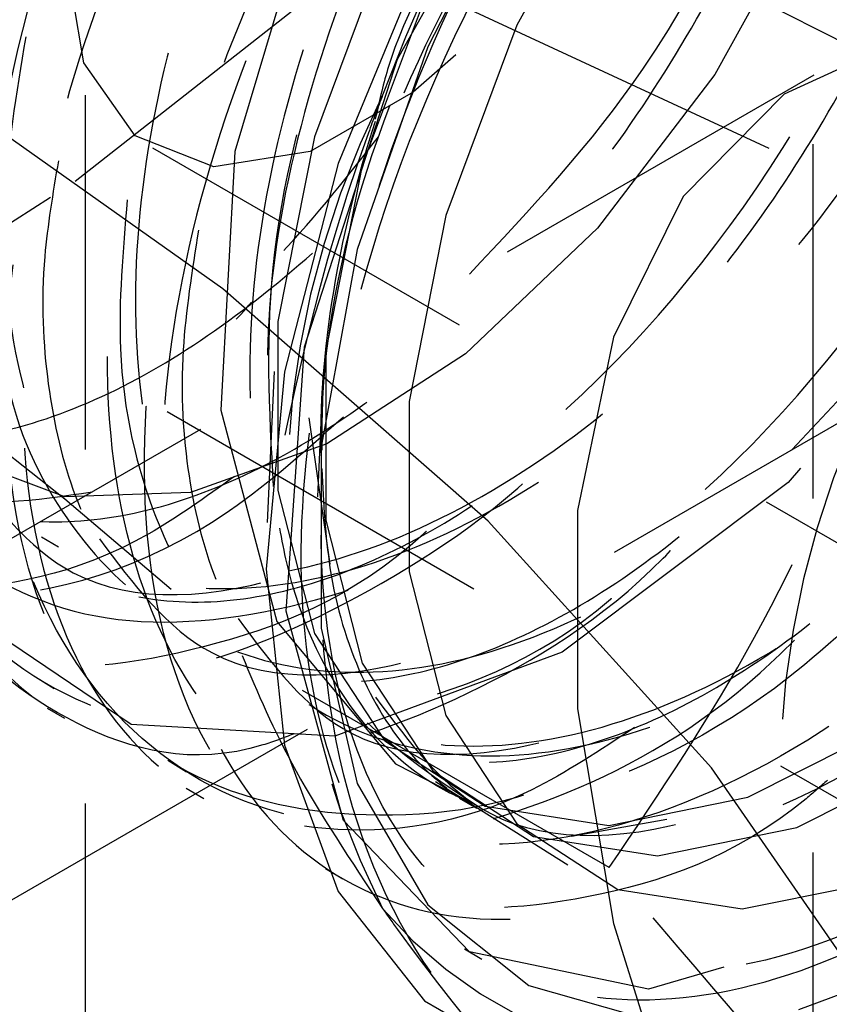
# Model space of a CAD drawing. Header units: inches. Extents: x 1907 to 2452, y -210 to -54.
# Tile 261 of 656: x 1999.17 to 1999.399, y -195.509 to -195.231. Entities that reach past the tile are written whole.
import ezdxf

# ---------------------------------------------------------------- set-up
doc = ezdxf.new("R2010")
doc.units = ezdxf.units.IN
doc.header["$LTSCALE"] = 0.5
doc.header["$MEASUREMENT"] = 0
doc.linetypes.add('HIDDEN', pattern=[0.22499999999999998, 0.15, -0.075])
doc.layers.add('SID-M-H', color=4, linetype='HIDDEN')

msp = doc.modelspace()

# ---------------------------------------------------------------- linework, layer by layer
at = {"layer": 'SID-M-H'}
for p, q in [((1999.188790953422, -196.352690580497), (1999.188790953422, -194.3113385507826)), ((1999.394303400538, -195.7665349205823), (1999.394303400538, -194.5172274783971)), ((1998.345828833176, -194.8420701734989), (2001.439421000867, -196.6279629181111)), ((1999.276905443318, -195.2424622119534), (1999.321413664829, -195.1636165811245)), ((1999.339100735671, -195.1814231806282), (1999.310600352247, -195.2329229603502)), ((1999.313955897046, -195.183360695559), (1999.285461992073, -195.2390229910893)), ((1999.254301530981, -195.1904327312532), (1999.231018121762, -195.2686043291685)), ((1999.317644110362, -195.1946050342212), (1999.438593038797, -195.2559484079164)), ((1999.39334041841, -195.1983473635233), (1999.366501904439, -195.2468441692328)), ((1999.27335917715, -195.2111203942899), (1999.253445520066, -195.2644450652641)), ((1999.381840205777, -195.2677410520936), (1999.256169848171, -195.2093367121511)), ((1999.188323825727, -195.2435236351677), (1999.183287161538, -195.2134461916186)), ((1999.185924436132, -195.2769937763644), (1999.266505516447, -195.2136441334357)), ((1999.28458899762, -195.2129791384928), (1999.260149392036, -195.2720028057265)), ((1999.286921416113, -195.2190603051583), (1999.266955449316, -195.2725250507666)), ((1999.498348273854, -195.2872560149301), (1999.381840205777, -195.2228313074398)), ((1999.310600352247, -195.2329229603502), (1999.290543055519, -195.2866322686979)), ((1999.422149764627, -195.2357277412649), (1999.386106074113, -195.2523967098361)), ((1999.285461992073, -195.2390229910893), (1999.265567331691, -195.2962521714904)), ((1999.293406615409, -195.2412938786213), (1999.281306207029, -195.2518376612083)), ((1999.202826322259, -195.2641580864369), (1999.188323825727, -195.2435236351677)), ((1999.250634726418, -195.3237653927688), (1999.276905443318, -195.2424622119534)), ((1999.394480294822, -195.247041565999), (1997.980266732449, -196.0634496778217)), ((1999.22760538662, -195.3073125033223), (1999.141569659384, -195.2464002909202)), ((1999.366501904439, -195.2468441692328), (1999.333398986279, -195.2902130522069)), ((1998.818525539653, -195.6816920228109), (1999.569826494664, -195.2479752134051)), ((1999.281306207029, -195.2518376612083), (1999.252301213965, -195.268581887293)), ((1999.386106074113, -195.2523967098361), (1999.35759756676, -195.2812503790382)), ((1999.225045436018, -195.272860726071), (1999.202826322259, -195.2641580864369)), ((1999.253445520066, -195.2644450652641), (1999.243165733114, -195.3166128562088)), ((1999.207753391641, -195.267522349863), (1999.465262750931, -195.4161793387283)), ((1999.252301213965, -195.268581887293), (1999.225045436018, -195.272860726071)), ((1999.231018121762, -195.2686043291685), (1999.227063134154, -195.3415812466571)), ((1999.498348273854, -195.3321657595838), (1999.381840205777, -195.2677410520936)), ((1999.260149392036, -195.2720028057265), (1999.244977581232, -195.330830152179)), ((1999.266955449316, -195.2725250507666), (1999.256648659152, -195.3248298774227)), ((1999.094654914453, -195.3353121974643), (1999.185924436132, -195.2769937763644)), ((1999.35759756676, -195.2812503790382), (1999.337870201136, -195.3210277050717)), ((1999.290543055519, -195.2866322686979), (1999.280189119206, -195.3391763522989)), ((1999.333398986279, -195.2902130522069), (1999.29611164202, -195.3257289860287)), ((1999.265567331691, -195.2962521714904), (1999.255344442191, -195.3519629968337)), ((1999.302524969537, -195.3729369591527), (1999.22760538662, -195.3073125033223)), ((1999.243165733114, -195.3166128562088), (1999.243165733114, -195.3643458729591)), ((1999.337870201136, -195.3210277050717), (1999.327786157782, -195.3699902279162)), ((1999.388248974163, -195.3527976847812), (1999.417237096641, -195.3218074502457)), ((1999.245496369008, -195.3983321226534), (1999.250634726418, -195.3237653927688)), ((1999.256648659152, -195.3248298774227), (1999.256648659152, -195.3726882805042)), ((1999.29611164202, -195.3257289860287), (1999.256982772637, -195.3511603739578)), ((1999.24211202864, -195.3306773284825), (1999.240141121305, -195.3733839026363)), ((1999.244977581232, -195.330830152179), (1999.239834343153, -195.3865113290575)), ((1999.255592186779, -195.3389312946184), (1999.254339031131, -195.366085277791)), ((1999.227063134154, -195.3415812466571), (1999.24281001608, -195.4013244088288)), ((1999.280189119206, -195.3391763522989), (1999.280189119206, -195.387253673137)), ((1999.251859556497, -195.3437914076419), (1999.257772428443, -195.3850597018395)), ((1999.255344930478, -195.3495887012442), (1999.255344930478, -195.3501356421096)), ((1999.256982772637, -195.3511603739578), (1999.218470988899, -195.3649092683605)), ((1999.255344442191, -195.3519629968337), (1999.255344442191, -195.4031520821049)), ((1999.182996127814, -195.3661117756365), (1999.152787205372, -195.3546923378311)), ((1999.390734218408, -195.357988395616), (1999.387255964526, -195.3620845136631)), ((1999.387255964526, -195.3620845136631), (1999.323419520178, -195.4099764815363)), ((1999.218470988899, -195.3649092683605), (1999.182996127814, -195.3661117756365)), ((1999.243165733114, -195.3643458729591), (1999.253445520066, -195.4046448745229)), ((1999.327786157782, -195.3699902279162), (1999.327786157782, -195.4259980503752)), ((1999.256648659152, -195.3726882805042), (1999.266955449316, -195.4130931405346)), ((1999.365559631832, -195.4426002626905), (1999.302524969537, -195.3729369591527)), ((1999.17643978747, -195.3774162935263), (1999.181217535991, -195.3801744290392)), ((1999.239834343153, -195.3865113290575), (1999.244977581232, -195.4362542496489)), ((1999.280189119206, -195.387253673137), (1999.290543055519, -195.4278433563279)), ((1999.261668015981, -195.4574981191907), (1999.245496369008, -195.3983321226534)), ((1999.201747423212, -195.4303826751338), (1999.15718019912, -195.4003610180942)), ((1999.24281001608, -195.4013244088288), (1999.276361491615, -195.4415214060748)), ((1999.253445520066, -195.4046448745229), (1999.27335917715, -195.4349777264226)), ((1999.255344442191, -195.4031520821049), (1999.265567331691, -195.4470598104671)), ((1999.336720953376, -195.4707781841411), (1999.233058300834, -195.4109350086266)), ((1999.323419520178, -195.4099764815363), (1999.259245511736, -195.4336732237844)), ((1999.266955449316, -195.4130931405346), (1999.286921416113, -195.4435056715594)), ((1999.174722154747, -195.4168800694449), (1999.179951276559, -195.4201706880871)), ((1999.178011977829, -195.4257354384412), (1999.182920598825, -195.4285691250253)), ((1999.290543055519, -195.4278433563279), (1999.310600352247, -195.4583950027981)), ((1999.327786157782, -195.4259980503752), (1999.337870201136, -195.4866033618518)), ((1999.259245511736, -195.4336732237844), (1999.201747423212, -195.4303826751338)), ((1999.375869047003, -195.4509228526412), (1999.41712324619, -195.4301044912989)), ((1999.244977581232, -195.4362542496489), (1999.260149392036, -195.4775645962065)), ((1999.27335917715, -195.4349777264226), (1999.301655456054, -195.4534385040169)), ((1999.38970056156, -195.4594926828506), (1999.431063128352, -195.4386196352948)), ((1999.212116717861, -195.4404119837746), (1999.217346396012, -195.4437029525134)), ((1999.276361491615, -195.4415214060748), (1999.298812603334, -195.4530090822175)), ((1999.286921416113, -195.4435056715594), (1999.315292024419, -195.4620149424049)), ((1999.416062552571, -195.515587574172), (1999.365559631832, -195.4426002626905)), ((1999.265567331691, -195.4470598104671), (1999.285461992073, -195.4813191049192)), ((1999.287634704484, -195.4464722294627), (1999.324978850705, -195.4699724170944)), ((1999.217280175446, -195.4484044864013), (1999.222200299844, -195.4512448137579)), ((1999.294328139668, -195.4512177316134), (1999.299238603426, -195.4540524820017)), ((1999.336556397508, -195.4588672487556), (1999.375869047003, -195.4509228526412)), ((1999.301655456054, -195.4534385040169), (1999.336556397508, -195.4588672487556)), ((1999.297209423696, -195.4945296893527), (1999.261668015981, -195.4574981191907)), ((1999.310600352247, -195.4583950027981), (1999.339100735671, -195.476988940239)), ((1999.32608008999, -195.4618974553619), (1999.352946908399, -195.4571002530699)), ((1999.350284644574, -195.4674579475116), (1999.38970056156, -195.4594926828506)), ((1999.315292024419, -195.4620149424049), (1999.350284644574, -195.4674579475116)), ((1999.25657495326, -195.4710888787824), (1999.261475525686, -195.473917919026)), ((1999.374253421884, -195.4824568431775), (1999.413849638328, -195.4744551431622)), ((1999.260149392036, -195.4775645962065), (1999.28458899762, -195.5083708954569)), ((1999.339100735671, -195.476988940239), (1999.374253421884, -195.4824568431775)), ((1999.285461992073, -195.4813191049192), (1999.313955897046, -195.5040830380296)), ((1999.337870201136, -195.4866033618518), (1999.35759756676, -195.5491574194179)), ((1999.295857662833, -195.4937663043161), (1999.300766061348, -195.496599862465)), ((1999.347817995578, -195.5050754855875), (1999.297209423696, -195.4945296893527)), ((1999.390216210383, -195.5109018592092), (1999.433871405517, -195.4945891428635)), ((1999.369027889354, -195.4989360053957), (1999.347817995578, -195.5050754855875)), ((1999.313955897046, -195.5040830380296), (1999.349512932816, -195.5141244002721)), ((1999.28458899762, -195.5083708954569), (1999.317070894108, -195.5271283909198))]:
    msp.add_line(p, q, dxfattribs=at)
for centre, radius, start, end in [((1999.429166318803, -195.2613677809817), 0.3188241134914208, 113.3985710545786, 178.9500294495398), ((1999.677816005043, -195.4019518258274), 0.4317284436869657, 122.6379705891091, 159.7728862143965), ((1998.370449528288, -196.3566742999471), 1.280636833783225, 48.85907667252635, 76.92856862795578), ((1999.502419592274, -195.3675311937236), 0.2568170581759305, 153.4364295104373, 206.5635704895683), ((1999.64161384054, -195.44788632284), 0.2568170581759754, 153.4364295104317, 206.5635704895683), ((1999.366718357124, -195.4019956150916), 0.123686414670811, 220.5327958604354, 309.2481680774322)]:
    msp.add_arc(centre, radius, start, end, dxfattribs=at)
for points, knots in [([(1999.413511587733, -195.019076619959), (1999.409483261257, -194.9937494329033), (1999.401016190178, -194.9405146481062), (1999.351909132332, -194.8948535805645), (1999.282558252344, -194.8849679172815), (1999.201864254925, -194.9161613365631), (1999.123435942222, -194.9822697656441), (1999.059156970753, -195.0730975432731), (1999.019063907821, -195.1729903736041), (1999.009336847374, -195.2665658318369), (1999.030719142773, -195.3373783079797), (1999.080249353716, -195.3754544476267), (1999.147617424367, -195.3705835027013), (1999.204816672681, -195.34534312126), (1999.231628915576, -195.3157026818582), (1999.235738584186, -195.3111595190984)], [0, 0, 0, 0, 0.07490218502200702, 0.157435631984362, 0.2405448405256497, 0.3229454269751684, 0.4061845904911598, 0.4884721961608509, 0.5718201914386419, 0.6540148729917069, 0.7374504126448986, 0.8195723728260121, 0.903074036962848, 0.9851435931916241, 1, 1, 1, 1]), ([(1999.230874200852, -195.3603400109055), (1999.222790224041, -195.36614666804), (1999.19398431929, -195.3868377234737), (1999.145787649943, -195.395624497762), (1999.0950706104, -195.3840589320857), (1999.060086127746, -195.3441755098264), (1999.04511546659, -195.2825925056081), (1999.051815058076, -195.2057148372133), (1999.080079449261, -195.1227484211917), (1999.126484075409, -195.0428635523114), (1999.186482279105, -194.9755095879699), (1999.253200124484, -194.9281954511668), (1999.319477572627, -194.9065427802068), (1999.37829546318, -194.9130368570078), (1999.422274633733, -194.9473372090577), (1999.448392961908, -195.0014370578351), (1999.448317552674, -195.048707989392), (1999.448283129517, -195.0702864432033)], [0, 0, 0, 0, 0.02741444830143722, 0.09768681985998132, 0.1679637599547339, 0.2382364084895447, 0.3085091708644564, 0.3787855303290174, 0.4490579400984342, 0.5193361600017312, 0.58960850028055, 0.6598856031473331, 0.7301582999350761, 0.8004313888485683, 0.8707075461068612, 0.940979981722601, 1, 1, 1, 1]), ([(1999.441191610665, -195.1500510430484), (1999.442314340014, -195.1469615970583), (1999.452603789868, -195.1186478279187), (1999.456742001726, -195.0661505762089), (1999.450995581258, -195.0007137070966), (1999.426377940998, -194.9500921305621), (1999.387136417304, -194.9187363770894), (1999.33603074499, -194.9093087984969), (1999.277689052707, -194.9227644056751), (1999.217329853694, -194.9577803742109), (1999.160177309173, -195.0107017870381), (1999.111331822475, -195.0771644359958), (1999.071024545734, -195.1586021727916), (1999.048981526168, -195.2489413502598), (1999.056711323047, -195.3318018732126), (1999.094161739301, -195.3858048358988), (1999.154998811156, -195.4001505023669), (1999.21674140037, -195.3837944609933), (1999.252473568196, -195.3517200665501), (1999.263906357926, -195.341457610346)], [0, 0, 0, 0, 0.007060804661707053, 0.0647099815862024, 0.1216351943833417, 0.1797466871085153, 0.2366809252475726, 0.294318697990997, 0.352209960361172, 0.4089806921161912, 0.4670452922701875, 0.524278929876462, 0.5815852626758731, 0.6584501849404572, 0.7344555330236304, 0.8112082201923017, 0.8873289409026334, 0.9639500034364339, 1, 1, 1, 1]), ([(1999.28513456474, -195.3757538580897), (1999.284831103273, -195.3760359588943), (1999.264544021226, -195.394895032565), (1999.221103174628, -195.4113119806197), (1999.164142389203, -195.4181568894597), (1999.118643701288, -195.3940531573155), (1999.091117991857, -195.3454723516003), (1999.084335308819, -195.276908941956), (1999.099587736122, -195.1966195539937), (1999.135343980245, -195.1137225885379), (1999.187626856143, -195.0376079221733), (1999.251121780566, -194.9772265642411), (1999.31848373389, -194.9392367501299), (1999.382687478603, -194.9284109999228), (1999.436803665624, -194.9456369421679), (1999.473440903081, -194.9901255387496), (1999.490656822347, -195.0402708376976), (1999.487567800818, -195.076683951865), (1999.486741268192, -195.0864270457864)], [0, 0, 0, 0, 0.001055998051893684, 0.0705958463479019, 0.1401322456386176, 0.2096742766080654, 0.2792105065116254, 0.3487517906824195, 0.4182884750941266, 0.4878261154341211, 0.5573657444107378, 0.6269021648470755, 0.6964441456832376, 0.7659803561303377, 0.8355217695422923, 0.9050584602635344, 0.9745963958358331, 1, 1, 1, 1]), ([(1999.482418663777, -195.1621351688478), (1999.48668304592, -195.1441428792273), (1999.496838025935, -195.1012969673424), (1999.493270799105, -195.0398112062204), (1999.473947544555, -194.9845819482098), (1999.438191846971, -194.9477264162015), (1999.389917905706, -194.9322842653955), (1999.333065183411, -194.9396104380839), (1999.272743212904, -194.9691144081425), (1999.214161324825, -195.0176664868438), (1999.162602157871, -195.0810389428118), (1999.122605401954, -195.1533643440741), (1999.097501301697, -195.2274815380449), (1999.089639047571, -195.297219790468), (1999.09928299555, -195.3557296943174), (1999.125532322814, -195.3975008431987), (1999.165974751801, -195.4188723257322), (1999.216432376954, -195.4179577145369), (1999.271873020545, -195.3930484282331), (1999.313265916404, -195.3645145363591), (1999.332176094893, -195.3413679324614), (1999.334603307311, -195.3383969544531)], [0, 0, 0, 0, 0.04003746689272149, 0.09534316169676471, 0.1518819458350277, 0.207829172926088, 0.2635164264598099, 0.3201276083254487, 0.3754840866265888, 0.4318492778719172, 0.4880969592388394, 0.5435292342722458, 0.6001621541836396, 0.6557064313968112, 0.7118125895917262, 0.7682763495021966, 0.8235899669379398, 0.8801567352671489, 0.9360221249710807, 0.9917881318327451, 0.9999999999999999, 0.9999999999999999, 0.9999999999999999, 0.9999999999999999]), ([(1999.104767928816, -195.2139101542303), (1999.10262996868, -195.2245482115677), (1999.097784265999, -195.2486594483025), (1999.098112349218, -195.2830885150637), (1999.104277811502, -195.3157877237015), (1999.117167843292, -195.3422361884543), (1999.135802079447, -195.3611776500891), (1999.15944045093, -195.3720672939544), (1999.187096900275, -195.3743574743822), (1999.217709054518, -195.3677905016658), (1999.249703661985, -195.3527914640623), (1999.281885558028, -195.329999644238), (1999.312983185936, -195.2999993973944), (1999.341597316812, -195.264044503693), (1999.366395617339, -195.2239672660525), (1999.386486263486, -195.1811310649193), (1999.400971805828, -195.1368890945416), (1999.409096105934, -195.093362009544), (1999.410627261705, -195.0525477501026), (1999.405441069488, -195.0156978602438), (1999.393504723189, -194.984118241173), (1999.37535433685, -194.9594689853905), (1999.351934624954, -194.9426963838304), (1999.323893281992, -194.9341937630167), (1999.292067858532, -194.934352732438), (1999.258134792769, -194.9434514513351), (1999.224816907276, -194.9594637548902), (1999.203697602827, -194.9755886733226), (1999.193750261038, -194.983183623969)], [0, 0, 0, 0, 0.03029852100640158, 0.06867182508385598, 0.1078830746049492, 0.1473429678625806, 0.1862389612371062, 0.2246627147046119, 0.2639425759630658, 0.3033791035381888, 0.3421625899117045, 0.3806657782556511, 0.4200040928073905, 0.4594068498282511, 0.4980684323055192, 0.5366799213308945, 0.5760664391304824, 0.6154250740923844, 0.6539677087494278, 0.6927040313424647, 0.7321284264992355, 0.7714326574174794, 0.809884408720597, 0.8487369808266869, 0.8881888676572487, 0.9274284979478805, 0.9658183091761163, 1, 1, 1, 1]), ([(1999.297235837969, -195.3031795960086), (1999.314461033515, -195.2848784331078), (1999.354285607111, -195.2425662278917), (1999.395606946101, -195.1490377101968), (1999.410295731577, -195.0520960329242), (1999.392434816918, -194.9728436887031), (1999.357323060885, -194.9511685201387), (1999.34069520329, -194.9409038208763)], [0, 0, 0, 0, 0.1627397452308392, 0.376253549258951, 0.5914550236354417, 0.8065255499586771, 1, 1, 1, 1]), ([(1999.247733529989, -195.4330144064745), (1999.244775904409, -195.4341376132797), (1999.221512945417, -195.4429721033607), (1999.184406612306, -195.4329327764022), (1999.144884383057, -195.4012227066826), (1999.125264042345, -195.3435415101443), (1999.126875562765, -195.26953780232), (1999.1504402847, -195.1871190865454), (1999.193057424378, -195.1056966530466), (1999.250471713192, -195.0347186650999), (1999.316317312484, -194.9822875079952), (1999.383335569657, -194.9543660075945), (1999.444323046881, -194.9544925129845), (1999.492888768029, -194.9822902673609), (1999.521720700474, -195.0359639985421), (1999.532542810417, -195.0859349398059), (1999.527344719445, -195.1173206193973), (1999.526689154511, -195.1212788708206)], [0, 0, 0, 0, 0.0109598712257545, 0.08620395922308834, 0.1614490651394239, 0.2366912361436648, 0.3119392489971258, 0.3871811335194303, 0.4624289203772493, 0.5376713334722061, 0.612915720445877, 0.688160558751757, 0.7634027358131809, 0.8386506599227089, 0.9138925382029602, 0.9891404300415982, 1, 1, 1, 1]), ([(1999.522531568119, -195.1802752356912), (1999.525282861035, -195.1705067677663), (1999.535070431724, -195.135755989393), (1999.534615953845, -195.0798401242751), (1999.520280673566, -195.0204115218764), (1999.488381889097, -194.9782820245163), (1999.443206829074, -194.9569029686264), (1999.388174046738, -194.9580727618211), (1999.328242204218, -194.9818435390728), (1999.268664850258, -195.02569553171), (1999.214761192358, -195.0855376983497), (1999.171304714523, -195.1561473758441), (1999.141885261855, -195.2304718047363), (1999.129269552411, -195.3020512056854), (1999.134321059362, -195.3642008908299), (1999.156224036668, -195.41081952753), (1999.19323532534, -195.4379624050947), (1999.241468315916, -195.4432251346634), (1999.29598888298, -195.4242308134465), (1999.338699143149, -195.3985236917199), (1999.359334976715, -195.3755631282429), (1999.362993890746, -195.3714920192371)], [0, 0, 0, 0, 0.02199683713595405, 0.07825251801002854, 0.1353485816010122, 0.1925501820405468, 0.2487377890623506, 0.3061972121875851, 0.3627077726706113, 0.4195012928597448, 0.476881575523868, 0.5330136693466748, 0.5903645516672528, 0.6472267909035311, 0.7036740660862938, 0.7611447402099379, 0.8173608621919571, 0.8745151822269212, 0.9316626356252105, 0.9878831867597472, 1, 1, 1, 1]), ([(1999.146535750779, -195.2254198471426), (1999.145880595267, -195.2274978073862), (1999.140805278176, -195.2435952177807), (1999.137578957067, -195.2721648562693), (1999.137489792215, -195.3092500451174), (1999.144601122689, -195.3413365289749), (1999.158012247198, -195.367109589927), (1999.177196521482, -195.3852833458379), (1999.201259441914, -195.3953552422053), (1999.229270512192, -195.3967836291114), (1999.260071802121, -195.389363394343), (1999.292144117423, -195.3735815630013), (1999.324268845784, -195.3500547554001), (1999.355203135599, -195.319394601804), (1999.383478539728, -195.2829691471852), (1999.407865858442, -195.242570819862), (1999.427440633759, -195.199530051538), (1999.441341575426, -195.1552392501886), (1999.448817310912, -195.1119114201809), (1999.449705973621, -195.0714353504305), (1999.443853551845, -195.0350358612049), (1999.43127373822, -195.0040564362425), (1999.412566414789, -194.9801516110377), (1999.388672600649, -194.9641741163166), (1999.360215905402, -194.9564972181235), (1999.32809674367, -194.9575344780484), (1999.294041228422, -194.967430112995), (1999.259431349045, -194.984952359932), (1999.237135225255, -195.0025382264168), (1999.225955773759, -195.0113559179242)], [0, 0, 0, 0, 0.005660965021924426, 0.04385400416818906, 0.08156118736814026, 0.1201085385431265, 0.1588217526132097, 0.1969056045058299, 0.2346869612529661, 0.2732930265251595, 0.3119744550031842, 0.3499398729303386, 0.3878237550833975, 0.4264784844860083, 0.4651179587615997, 0.5029641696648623, 0.5409704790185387, 0.5796637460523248, 0.6182511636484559, 0.6560043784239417, 0.6941260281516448, 0.7328476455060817, 0.7713729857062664, 0.80906159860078, 0.8472892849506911, 0.8860290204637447, 0.9244823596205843, 0.9621348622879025, 1, 1, 1, 1]), ([(1999.383767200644, -194.9694148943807), (1999.370170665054, -194.9642757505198), (1999.342980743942, -194.9539986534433), (1999.290349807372, -194.9685585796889), (1999.236113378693, -195.0041382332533), (1999.185118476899, -195.0593318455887), (1999.143636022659, -195.1277661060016), (1999.116514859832, -195.2022326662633), (1999.107186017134, -195.2745321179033), (1999.117129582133, -195.3366716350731), (1999.145657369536, -195.3814608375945), (1999.190125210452, -195.4042390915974), (1999.245501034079, -195.4001347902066), (1999.291265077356, -195.3831299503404), (1999.314846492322, -195.3625132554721), (1999.319102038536, -195.358792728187)], [0, 0, 0, 0, 0.0787429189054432, 0.1574675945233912, 0.2369772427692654, 0.317118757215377, 0.3978865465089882, 0.4792811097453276, 0.5613286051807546, 0.6440278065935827, 0.7273733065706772, 0.8113593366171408, 0.8959797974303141, 0.9812283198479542, 0.9999999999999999, 0.9999999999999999, 0.9999999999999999, 0.9999999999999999]), ([(1999.508852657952, -195.0855225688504), (1999.509148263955, -195.0711936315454), (1999.509936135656, -195.0330030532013), (1999.487663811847, -194.98896237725), (1999.447317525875, -194.9598259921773), (1999.392751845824, -194.958513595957), (1999.331506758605, -194.9845950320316), (1999.270407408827, -195.0354754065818), (1999.216661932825, -195.1055112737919), (1999.176548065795, -195.186965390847), (1999.154838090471, -195.2707750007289), (1999.154226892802, -195.3476651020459), (1999.175023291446, -195.4089277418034), (1999.215150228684, -195.4483749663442), (1999.270234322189, -195.4594288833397), (1999.319385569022, -195.4517331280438), (1999.347356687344, -195.4332097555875), (1999.35364162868, -195.429047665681)], [0, 0, 0, 0, 0.04314512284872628, 0.1149936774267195, 0.186867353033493, 0.2587663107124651, 0.3306892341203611, 0.4026360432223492, 0.4746069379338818, 0.5466021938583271, 0.6186221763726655, 0.6906673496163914, 0.7627376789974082, 0.8348318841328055, 0.9069499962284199, 0.9790922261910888, 1, 1, 1, 1]), ([(1999.153468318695, -195.3552249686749), (1999.162948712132, -195.3679621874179), (1999.184841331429, -195.3973756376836), (1999.247867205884, -195.3939469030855), (1999.321698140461, -195.350848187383), (1999.388944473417, -195.2713660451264), (1999.435122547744, -195.1723573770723), (1999.449522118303, -195.074595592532), (1999.431680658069, -194.9954379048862), (1999.396449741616, -194.9736897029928), (1999.379713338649, -194.9633582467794)], [0, 0, 0, 0, 0.1001151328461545, 0.2311910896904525, 0.3604170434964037, 0.4916864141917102, 0.6211359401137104, 0.7516086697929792, 0.8820020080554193, 1, 1, 1, 1]), ([(1999.422597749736, -195.3851262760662), (1999.410970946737, -195.3964331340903), (1999.378878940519, -195.4276420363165), (1999.321137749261, -195.4549686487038), (1999.258958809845, -195.4633421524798), (1999.207344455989, -195.4429156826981), (1999.172285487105, -195.3970013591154), (1999.157389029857, -195.33036652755), (1999.164119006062, -195.2504949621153), (1999.191460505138, -195.166257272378), (1999.236083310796, -195.0870388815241), (1999.292709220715, -195.0216442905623), (1999.354694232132, -194.9773164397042), (1999.414845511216, -194.9589047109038), (1999.46598587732, -194.9683633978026), (1999.502691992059, -195.0043685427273), (1999.518445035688, -195.0630837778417), (1999.519060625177, -195.1170365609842), (1999.508364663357, -195.1493621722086), (1999.506508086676, -195.1549731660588)], [0, 0, 0, 0, 0.03609051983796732, 0.0996161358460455, 0.1631209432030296, 0.226604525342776, 0.2900665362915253, 0.3535067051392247, 0.4169248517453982, 0.48032092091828, 0.5436959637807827, 0.6070501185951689, 0.6703829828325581, 0.7336942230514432, 0.7969835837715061, 0.8602509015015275, 0.9234962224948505, 0.9867206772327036, 1, 1, 1, 1]), ([(1999.452595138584, -195.0220803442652), (1999.455272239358, -194.9967674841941), (1999.459641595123, -194.9554538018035), (1999.496518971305, -195.0443569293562), (1999.53447232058, -195.0265585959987), (1999.560766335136, -195.0797850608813), (1999.569215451, -195.1377505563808), (1999.55765769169, -195.2111636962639), (1999.52725131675, -195.2872131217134), (1999.480980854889, -195.3585410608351), (1999.423730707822, -195.4166532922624), (1999.361647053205, -195.4548875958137), (1999.301478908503, -195.4686303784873), (1999.249829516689, -195.4560112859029), (1999.214321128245, -195.419961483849), (1999.196034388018, -195.3682683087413), (1999.193095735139, -195.304339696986), (1999.20812117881, -195.2282290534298), (1999.24296044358, -195.1472597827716), (1999.292958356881, -195.0743458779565), (1999.352234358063, -195.0182963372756), (1999.413765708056, -194.9838055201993), (1999.449736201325, -194.9822482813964), (1999.467216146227, -194.9814915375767)], [0, 0, 0, 0, 0.04300921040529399, 0.0701962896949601, 0.1180785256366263, 0.1659692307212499, 0.2141221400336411, 0.2625340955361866, 0.3112025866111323, 0.360124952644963, 0.4092984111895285, 0.4587200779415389, 0.5083910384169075, 0.5583230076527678, 0.6085147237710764, 0.6512689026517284, 0.6940192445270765, 0.7449112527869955, 0.7960448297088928, 0.8474314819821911, 0.8990682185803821, 0.9509519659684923, 1, 1, 1, 1]), ([(1999.343866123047, -195.4312048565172), (1999.334140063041, -195.4376309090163), (1999.303609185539, -195.4578027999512), (1999.254903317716, -195.4636396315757), (1999.206209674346, -195.4475190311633), (1999.174202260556, -195.403840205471), (1999.162549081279, -195.3393225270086), (1999.172741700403, -195.260871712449), (1999.204134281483, -195.1777725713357), (1999.253017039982, -195.0992516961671), (1999.314576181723, -195.0346155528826), (1999.381677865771, -194.9910019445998), (1999.447241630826, -194.9737386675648), (1999.50428387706, -194.9846090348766), (1999.545244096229, -195.0232203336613), (1999.566973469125, -195.0736954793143), (1999.565627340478, -195.113872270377), (1999.565154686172, -195.1279791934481)], [0, 0, 0, 0, 0.03337070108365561, 0.1047532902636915, 0.1761416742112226, 0.2475247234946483, 0.3189102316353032, 0.3902950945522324, 0.4616779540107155, 0.5330660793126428, 0.6044486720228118, 0.6758371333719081, 0.7472201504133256, 0.8186059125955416, 0.889990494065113, 0.9613733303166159, 1, 1, 1, 1]), ([(1999.125654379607, -195.2667629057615), (1999.12546128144, -195.2745640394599), (1999.124818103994, -195.3005483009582), (1999.136916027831, -195.3363573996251), (1999.160757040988, -195.3699246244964), (1999.195260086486, -195.3884240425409), (1999.236987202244, -195.3910118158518), (1999.283118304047, -195.3774169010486), (1999.330178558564, -195.3487838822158), (1999.374703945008, -195.3073657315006), (1999.413400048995, -195.2564109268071), (1999.443423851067, -195.1998980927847), (1999.462594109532, -195.1422386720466), (1999.469563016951, -195.0879251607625), (1999.463913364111, -195.0412325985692), (1999.446215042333, -195.0057184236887), (1999.417893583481, -194.9845900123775), (1999.38175224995, -194.9781174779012), (1999.353882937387, -194.9873117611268), (1999.340120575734, -194.991852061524)], [0, 0, 0, 0, 0.02609166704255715, 0.08690694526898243, 0.1477418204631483, 0.2085963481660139, 0.2694705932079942, 0.3303646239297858, 0.3912785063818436, 0.4522122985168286, 0.5131660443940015, 0.5741397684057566, 0.635133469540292, 0.6961471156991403, 0.7571806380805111, 0.818233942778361, 0.8793069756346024, 0.9403996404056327, 1, 1, 1, 1]), ([(1999.561344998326, -195.207890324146), (1999.562867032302, -195.2032332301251), (1999.572607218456, -195.1734303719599), (1999.57470444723, -195.1205924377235), (1999.565397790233, -195.0575009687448), (1999.537622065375, -195.0103637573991), (1999.495801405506, -194.9831541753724), (1999.442899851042, -194.9781753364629), (1999.383730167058, -194.9960367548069), (1999.323571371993, -195.0348930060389), (1999.267684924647, -195.0908231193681), (1999.221011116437, -195.1592014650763), (1999.187494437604, -195.2332431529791), (1999.17019297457, -195.3061647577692), (1999.170559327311, -195.3715112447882), (1999.188032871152, -195.4227574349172), (1999.221313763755, -195.4554548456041), (1999.266992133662, -195.4667725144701), (1999.320234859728, -195.4541081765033), (1999.366635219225, -195.4294695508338), (1999.391497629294, -195.4040977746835), (1999.398933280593, -195.3965097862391)], [0, 0, 0, 0, 0.01049168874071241, 0.06714107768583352, 0.1237395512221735, 0.1811465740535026, 0.2372746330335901, 0.2945184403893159, 0.3514979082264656, 0.4077964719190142, 0.465252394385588, 0.5215292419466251, 0.5785361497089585, 0.6357608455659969, 0.6918972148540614, 0.7493128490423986, 0.8058763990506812, 0.8625613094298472, 0.9199441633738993, 0.9760575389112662, 1, 1, 1, 1]), ([(1999.446866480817, -195.2634843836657), (1999.447383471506, -195.2626110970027), (1999.45585891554, -195.248294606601), (1999.468026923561, -195.2177038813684), (1999.481733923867, -195.1736549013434), (1999.488454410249, -195.1304705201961), (1999.488724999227, -195.0903621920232), (1999.482199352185, -195.0544222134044), (1999.468984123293, -195.0240632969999), (1999.449728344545, -195.0009092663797), (1999.42536474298, -194.985729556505), (1999.396501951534, -194.9788866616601), (1999.364106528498, -194.980792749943), (1999.329944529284, -194.9915144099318), (1999.295359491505, -195.0097768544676), (1999.273175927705, -195.0277784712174), (1999.262058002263, -195.0368004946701)], [0, 0, 0, 0, 0.004955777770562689, 0.08124404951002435, 0.1587568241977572, 0.2359008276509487, 0.3113659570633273, 0.3878690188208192, 0.4654208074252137, 0.5424233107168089, 0.617808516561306, 0.6945074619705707, 0.7720777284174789, 0.8489190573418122, 0.9242814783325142, 1, 1, 1, 1]), ([(1999.130284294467, -195.241263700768), (1999.129549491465, -195.2588586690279), (1999.128046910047, -195.2948382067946), (1999.141398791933, -195.3393025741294), (1999.165613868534, -195.3726326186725), (1999.200016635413, -195.3911956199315), (1999.241770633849, -195.3937663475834), (1999.28789452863, -195.380176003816), (1999.334956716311, -195.351541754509), (1999.379481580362, -195.3101239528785), (1999.418177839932, -195.259168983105), (1999.448201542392, -195.2026564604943), (1999.467372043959, -195.1449959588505), (1999.474340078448, -195.090686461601), (1999.468693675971, -195.0439789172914), (1999.450983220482, -195.008520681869), (1999.422707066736, -194.9871834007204), (1999.386095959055, -194.9814369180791), (1999.344319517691, -194.9927480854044), (1999.308593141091, -195.0120814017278), (1999.28905480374, -195.0313728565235), (1999.283376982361, -195.0369789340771)], [0, 0, 0, 0, 0.05197665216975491, 0.1062858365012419, 0.1606125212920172, 0.2149567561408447, 0.2693185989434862, 0.3236981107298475, 0.3780953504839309, 0.4325103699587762, 0.4869432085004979, 0.5413938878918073, 0.5958624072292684, 0.6503487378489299, 0.7048528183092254, 0.7593745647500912, 0.8139139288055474, 0.8684708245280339, 0.9230451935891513, 0.9776370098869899, 0.9999999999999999, 0.9999999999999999, 0.9999999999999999, 0.9999999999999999]), ([(1999.192825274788, -195.3779770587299), (1999.202285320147, -195.3906826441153), (1999.224159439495, -195.4200613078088), (1999.287152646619, -195.4166219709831), (1999.36098124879, -195.3735271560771), (1999.428228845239, -195.2940431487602), (1999.474404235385, -195.1950379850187), (1999.488813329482, -195.0972639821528), (1999.470890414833, -195.0179416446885), (1999.435502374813, -194.9961257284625), (1999.418616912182, -194.9857162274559)], [0, 0, 0, 0, 0.09980859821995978, 0.2307837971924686, 0.3599104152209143, 0.4910788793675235, 0.6204288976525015, 0.7508013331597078, 0.8810944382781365, 1, 1, 1, 1]), ([(1999.259397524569, -194.9932449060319), (1999.239949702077, -195.0124184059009), (1999.201054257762, -195.0507652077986), (1999.154830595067, -195.1290410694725), (1999.124456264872, -195.2129247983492), (1999.114630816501, -195.2950628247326), (1999.127316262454, -195.3644309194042), (1999.160582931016, -195.412617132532), (1999.210468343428, -195.4359091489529), (1999.271170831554, -195.4290212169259), (1999.316381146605, -195.4129057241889), (1999.337246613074, -195.3948253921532), (1999.337354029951, -195.3947323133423)], [0, 0, 0, 0, 0.110218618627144, 0.2204360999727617, 0.330697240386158, 0.4442000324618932, 0.5577015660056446, 0.6680760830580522, 0.7784886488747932, 0.8889391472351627, 0.9994282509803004, 1, 1, 1, 1]), ([(1999.220704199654, -195.2907687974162), (1999.218906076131, -195.3022236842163), (1999.215017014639, -195.3269988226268), (1999.217115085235, -195.3612429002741), (1999.225249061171, -195.3922995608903), (1999.239908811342, -195.4166179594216), (1999.260109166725, -195.4332640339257), (1999.285005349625, -195.4416815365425), (1999.313696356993, -195.4413804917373), (1999.344830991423, -195.4322709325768), (1999.377024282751, -195.4149419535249), (1999.408999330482, -195.3899625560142), (1999.439564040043, -195.3580201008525), (1999.467137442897, -195.3206972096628), (1999.490670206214, -195.2796896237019), (1999.509191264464, -195.2362816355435), (1999.521893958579, -195.1919702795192), (1999.528073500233, -195.149085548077), (1999.527666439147, -195.1093186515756), (1999.520483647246, -195.073862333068), (1999.506635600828, -195.0441393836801), (1999.486841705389, -195.0217433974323), (1999.462012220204, -195.0073628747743), (1999.432753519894, -195.0013646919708), (1999.400097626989, -195.0041191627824), (1999.365852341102, -195.0157319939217), (1999.333901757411, -195.0330358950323), (1999.314359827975, -195.0492263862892), (1999.305842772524, -195.0562827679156)], [0, 0, 0, 0, 0.03321672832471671, 0.07184261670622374, 0.1112736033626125, 0.1507137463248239, 0.1893622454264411, 0.2281108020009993, 0.2675838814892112, 0.3069736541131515, 0.345519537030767, 0.3843882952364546, 0.423893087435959, 0.4632222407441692, 0.5016944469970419, 0.5406739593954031, 0.5802000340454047, 0.6194584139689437, 0.6578859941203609, 0.6969666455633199, 0.7365035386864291, 0.7756811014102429, 0.8140931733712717, 0.8532651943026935, 0.8928024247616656, 0.9318892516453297, 0.970314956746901, 0.9999999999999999, 0.9999999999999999, 0.9999999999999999, 0.9999999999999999]), ([(1999.32743036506, -195.1648807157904), (1999.312171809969, -195.1891226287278), (1999.282153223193, -195.2368144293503), (1999.256037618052, -195.3129887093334), (1999.246706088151, -195.3831283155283), (1999.255157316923, -195.4427147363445), (1999.280219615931, -195.485796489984), (1999.319801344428, -195.5088354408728), (1999.369555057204, -195.5092991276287), (1999.425278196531, -195.4870821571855), (1999.481598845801, -195.4442510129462), (1999.53280827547, -195.3845632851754), (1999.574752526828, -195.3132409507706), (1999.602920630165, -195.2367995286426), (1999.614661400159, -195.1620523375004), (1999.608960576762, -195.0958222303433), (1999.58595674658, -195.0436302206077), (1999.547329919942, -195.0119405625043), (1999.508725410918, -194.9997786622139), (1999.48252356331, -195.0062268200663), (1999.475631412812, -195.007922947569)], [0, 0, 0, 0, 0.06002599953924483, 0.1180908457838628, 0.1751707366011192, 0.2325820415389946, 0.2905532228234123, 0.3472719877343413, 0.4052332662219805, 0.4626677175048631, 0.5197262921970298, 0.5777949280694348, 0.6345889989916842, 0.6923576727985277, 0.750086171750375, 0.8069061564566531, 0.8649822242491, 0.9219919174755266, 0.9794807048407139, 1, 1, 1, 1]), ([(1999.488101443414, -195.2162019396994), (1999.490304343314, -195.2115114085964), (1999.501456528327, -195.1877655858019), (1999.510461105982, -195.144647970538), (1999.513187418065, -195.0925166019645), (1999.502432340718, -195.0494751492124), (1999.480241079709, -195.0190258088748), (1999.448145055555, -195.0035571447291), (1999.408810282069, -195.004349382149), (1999.365359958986, -195.0214247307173), (1999.321261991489, -195.0535584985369), (1999.280029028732, -195.0983686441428), (1999.244958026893, -195.1524988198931), (1999.218874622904, -195.2118750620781), (1999.203916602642, -195.2720180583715), (1999.201369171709, -195.3283866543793), (1999.211565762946, -195.3767263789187), (1999.233861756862, -195.4133962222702), (1999.266683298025, -195.4356485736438), (1999.307647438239, -195.4418407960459), (1999.353744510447, -195.4315623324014), (1999.401568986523, -195.4056667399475), (1999.44758066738, -195.3662068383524), (1999.488376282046, -195.3162781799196), (1999.520951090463, -195.2597807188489), (1999.54292859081, -195.2011249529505), (1999.552747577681, -195.1448750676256), (1999.549766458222, -195.0954684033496), (1999.534372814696, -195.0566146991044), (1999.507731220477, -195.0319821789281), (1999.474812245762, -195.0219834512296), (1999.449464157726, -195.0281871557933), (1999.43815459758, -195.0309550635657)], [0, 0, 0, 0, 0.008435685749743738, 0.04270567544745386, 0.07698657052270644, 0.1112783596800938, 0.1455810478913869, 0.1798946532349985, 0.2142192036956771, 0.248554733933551, 0.2829012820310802, 0.3172588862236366, 0.3516275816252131, 0.386007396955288, 0.4203983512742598, 0.4548004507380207, 0.4892136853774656, 0.523638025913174, 0.5580734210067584, 0.592519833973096, 0.6269772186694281, 0.6614455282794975, 0.6959247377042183, 0.7304148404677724, 0.764915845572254, 0.7994277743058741, 0.833950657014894, 0.8684845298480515, 0.9030294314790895, 0.9375853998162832, 0.9721524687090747, 1, 1, 1, 1]), ([(1999.594126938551, -195.3861761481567), (1999.589770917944, -195.3960707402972), (1999.571925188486, -195.4366068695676), (1999.524172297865, -195.493200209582), (1999.459243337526, -195.5415769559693), (1999.39433990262, -195.5589533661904), (1999.335606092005, -195.5482839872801), (1999.287447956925, -195.5102738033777), (1999.257095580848, -195.446306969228), (1999.252049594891, -195.3615218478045), (1999.275861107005, -195.2658373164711), (1999.325300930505, -195.171897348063), (1999.390828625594, -195.0924594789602), (1999.460087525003, -195.0367897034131), (1999.523308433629, -195.0083588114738), (1999.573366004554, -195.0047424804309), (1999.596948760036, -195.0182013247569), (1999.607411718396, -195.024172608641)], [0, 0, 0, 0, 0.02378799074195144, 0.09745455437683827, 0.1653977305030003, 0.2298230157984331, 0.2948610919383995, 0.3638160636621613, 0.4378260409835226, 0.5156961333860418, 0.595137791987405, 0.6739046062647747, 0.7493082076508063, 0.8191008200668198, 0.8842693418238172, 0.9486537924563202, 1, 1, 1, 1]), ([(1999.200597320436, -195.2822666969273), (1999.19938435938, -195.2966019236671), (1999.19656398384, -195.3299341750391), (1999.207045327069, -195.3738615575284), (1999.229015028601, -195.410666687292), (1999.261924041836, -195.4328827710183), (1999.302864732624, -195.4390847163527), (1999.348968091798, -195.4288036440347), (1999.396790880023, -195.4029087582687), (1999.442803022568, -195.3634486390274), (1999.483598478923, -195.3135201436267), (1999.516173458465, -195.2570222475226), (1999.538150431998, -195.1983680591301), (1999.547971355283, -195.1421122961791), (1999.544983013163, -195.0927275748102), (1999.529616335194, -195.0537919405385), (1999.502874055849, -195.029465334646), (1999.473965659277, -195.0196418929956), (1999.453169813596, -195.0243751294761), (1999.446326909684, -195.0259326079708)], [0, 0, 0, 0, 0.04634947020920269, 0.1077717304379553, 0.169213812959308, 0.2306756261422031, 0.2921571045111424, 0.353658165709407, 0.4151787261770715, 0.4767187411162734, 0.5382781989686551, 0.5998571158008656, 0.6614555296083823, 0.7230734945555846, 0.7847110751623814, 0.8463683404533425, 0.908045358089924, 0.9697421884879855, 1, 1, 1, 1]), ([(1999.255520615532, -195.3582882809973), (1999.256015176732, -195.3677881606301), (1999.257139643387, -195.3893877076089), (1999.265798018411, -195.4176219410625), (1999.280903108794, -195.4412797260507), (1999.301642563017, -195.4571328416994), (1999.326931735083, -195.4647214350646), (1999.35594586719, -195.4635509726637), (1999.387230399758, -195.4536060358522), (1999.419464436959, -195.4355086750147), (1999.451349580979, -195.4098122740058), (1999.481701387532, -195.3772543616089), (1999.508912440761, -195.3395046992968), (1999.532001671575, -195.2982090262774), (1999.54998527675, -195.2546389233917), (1999.562075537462, -195.2103563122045), (1999.567608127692, -195.1677146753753), (1999.566548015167, -195.1283195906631), (1999.558702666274, -195.0933517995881), (1999.544227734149, -195.0642993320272), (1999.523917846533, -195.0426094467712), (1999.498578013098, -195.0292422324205), (1999.471182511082, -195.0237064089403), (1999.45129916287, -195.0268885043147), (1999.442473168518, -195.0283010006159)], [0, 0, 0, 0, 0.03672559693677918, 0.08350171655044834, 0.1301937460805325, 0.1758912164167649, 0.2219386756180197, 0.2687540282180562, 0.3153758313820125, 0.3609813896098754, 0.4071616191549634, 0.4540038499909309, 0.5005433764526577, 0.5460914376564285, 0.592393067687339, 0.6392497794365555, 0.6856951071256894, 0.7312201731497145, 0.7776316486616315, 0.8244904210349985, 0.8708297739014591, 0.9163663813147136, 0.9628759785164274, 1, 1, 1, 1]), ([(1999.270727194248, -195.4226599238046), (1999.280371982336, -195.4356531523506), (1999.302414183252, -195.4653478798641), (1999.365704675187, -195.4620041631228), (1999.439553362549, -195.4188753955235), (1999.506793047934, -195.3394037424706), (1999.552979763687, -195.2403834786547), (1999.567351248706, -195.1426578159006), (1999.549744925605, -195.0639730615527), (1999.514966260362, -195.0424196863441), (1999.4986585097, -195.0323132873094)], [0, 0, 0, 0, 0.1020767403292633, 0.2332862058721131, 0.3626437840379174, 0.4940468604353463, 0.6236282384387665, 0.754233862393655, 0.8847600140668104, 1, 1, 1, 1]), ([(1999.423996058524, -195.0639288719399), (1999.434150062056, -195.05760301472), (1999.463692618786, -195.0391982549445), (1999.511183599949, -195.0335242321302), (1999.558490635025, -195.0477712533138), (1999.592043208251, -195.0867768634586), (1999.607788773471, -195.1452718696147), (1999.603736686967, -195.2176186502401), (1999.580568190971, -195.2957633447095), (1999.540155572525, -195.3711478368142), (1999.48751603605, -195.4355351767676), (1999.428107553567, -195.4813039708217), (1999.368773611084, -195.5035034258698), (1999.316349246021, -195.4992368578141), (1999.276809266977, -195.4684656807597), (1999.255080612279, -195.414800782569), (1999.253932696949, -195.3434264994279), (1999.274001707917, -195.2628133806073), (1999.30321304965, -195.2018719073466), (1999.323506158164, -195.1708748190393), (1999.32743036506, -195.1648807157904)], [0, 0, 0, 0, 0.02952927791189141, 0.08591393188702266, 0.1428140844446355, 0.1998702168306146, 0.2578112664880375, 0.3157312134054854, 0.3745279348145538, 0.4335016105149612, 0.492961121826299, 0.5529813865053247, 0.6131149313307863, 0.6741757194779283, 0.7352173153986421, 0.7970902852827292, 0.8591848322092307, 0.9217226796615, 0.9848630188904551, 1, 1, 1, 1]), ([(1999.398337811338, -195.4461211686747), (1999.396320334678, -195.4478884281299), (1999.374082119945, -195.4673685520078), (1999.329489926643, -195.4821586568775), (1999.273874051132, -195.4842777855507), (1999.230872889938, -195.4559933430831), (1999.2064813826, -195.4038557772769), (1999.203127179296, -195.3329032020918), (1999.221739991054, -195.2513806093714), (1999.260634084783, -195.1697342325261), (1999.305334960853, -195.1051804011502), (1999.337786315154, -195.0782935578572), (1999.348701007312, -195.0692504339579)], [0, 0, 0, 0, 0.01159252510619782, 0.127781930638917, 0.2439689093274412, 0.3601641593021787, 0.4763508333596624, 0.5925472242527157, 0.7087344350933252, 0.8249270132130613, 0.9411159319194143, 1, 1, 1, 1]), ([(1999.241936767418, -195.3631508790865), (1999.240738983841, -195.3416807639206), (1999.238343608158, -195.2987439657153), (1999.258413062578, -195.2238991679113), (1999.293732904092, -195.1525146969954), (1999.333915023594, -195.096944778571), (1999.361920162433, -195.0750754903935), (1999.371734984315, -195.0674110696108)], [0, 0, 0, 0, 0.219123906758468, 0.4382127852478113, 0.6586972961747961, 0.8803853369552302, 1, 1, 1, 1]), ([(1999.373014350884, -195.0668552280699), (1999.362917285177, -195.0749557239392), (1999.338231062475, -195.0947605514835), (1999.303002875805, -195.1402555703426), (1999.270788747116, -195.1970016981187), (1999.248867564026, -195.2576247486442), (1999.238384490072, -195.3150544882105), (1999.240810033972, -195.3478953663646), (1999.241936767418, -195.3631508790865)], [0, 0, 0, 0, 0.1244246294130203, 0.3042046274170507, 0.4840422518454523, 0.6639372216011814, 0.8438893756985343, 1, 1, 1, 1]), ([(1999.356954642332, -195.0738326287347), (1999.350694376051, -195.078949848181), (1999.329897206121, -195.0959497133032), (1999.298263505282, -195.1376697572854), (1999.266033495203, -195.194175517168), (1999.243961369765, -195.2549664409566), (1999.233612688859, -195.3146250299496), (1999.236237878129, -195.3684337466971), (1999.253428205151, -195.4223770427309), (1999.281652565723, -195.4414269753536), (1999.298812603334, -195.4530090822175)], [0, 0, 0, 0, 0.05390609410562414, 0.1790809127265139, 0.3042958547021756, 0.4295507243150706, 0.5548454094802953, 0.6801797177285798, 0.8055535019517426, 0.9999999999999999, 0.9999999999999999, 0.9999999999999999, 0.9999999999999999]), ([(1999.345118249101, -195.0791317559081), (1999.337428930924, -195.0857000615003), (1999.31056357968, -195.1086487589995), (1999.271841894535, -195.1633302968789), (1999.2342187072, -195.2357851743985), (1999.212428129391, -195.3097532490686), (1999.208022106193, -195.3777657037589), (1999.22099961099, -195.4333786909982), (1999.250285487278, -195.4713906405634), (1999.293092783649, -195.4886270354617), (1999.344702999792, -195.4825272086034), (1999.398235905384, -195.4575299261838), (1999.431016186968, -195.426819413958), (1999.445901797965, -195.4128736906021)], [0, 0, 0, 0, 0.03917516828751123, 0.1368722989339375, 0.2341952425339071, 0.333085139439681, 0.4297776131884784, 0.5282714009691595, 0.6265033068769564, 0.7233647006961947, 0.822303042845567, 0.9193073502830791, 1, 1, 1, 1]), ([(1999.388375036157, -195.0938156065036), (1999.378670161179, -195.1017215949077), (1999.34755318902, -195.1270707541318), (1999.304902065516, -195.1881901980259), (1999.268593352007, -195.2636996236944), (1999.255404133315, -195.3218306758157), (1999.255494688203, -195.3501733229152), (1999.255520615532, -195.3582882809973)], [0, 0, 0, 0, 0.1202706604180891, 0.3856266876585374, 0.6515340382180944, 0.9002285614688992, 1, 1, 1, 1]), ([(1999.347898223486, -195.1149470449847), (1999.333607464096, -195.1361153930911), (1999.304763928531, -195.1788402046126), (1999.283460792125, -195.227921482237), (1999.272712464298, -195.2526850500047)], [0, 0, 0, 0, 0.4954579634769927, 1, 1, 1, 1]), ([(1999.255520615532, -195.3582882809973), (1999.255430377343, -195.3545587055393), (1999.25497673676, -195.3358095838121), (1999.259902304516, -195.2926155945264), (1999.276153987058, -195.2399028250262), (1999.293271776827, -195.206286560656), (1999.298525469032, -195.1959692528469)], [0, 0, 0, 0, 0.07585664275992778, 0.3813424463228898, 0.8101252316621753, 1, 1, 1, 1]), ([(1999.298525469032, -195.1959692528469), (1999.28880077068, -195.2124898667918), (1999.276288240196, -195.233746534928), (1999.271681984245, -195.2547907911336), (1999.270655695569, -195.259479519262)], [0, 0, 0, 0, 0.7771967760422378, 0.9999999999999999, 0.9999999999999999, 0.9999999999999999, 0.9999999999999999]), ([(1999.060369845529, -195.2215443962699), (1999.059675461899, -195.2332855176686), (1999.058218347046, -195.2579234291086), (1999.064214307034, -195.2901041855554), (1999.076325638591, -195.317308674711), (1999.094468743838, -195.3369896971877), (1999.117653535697, -195.3486970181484), (1999.144955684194, -195.3518502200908), (1999.175346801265, -195.3461204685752), (1999.20729693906, -195.3319919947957), (1999.239363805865, -195.3096451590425), (1999.264012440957, -195.2878201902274), (1999.276657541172, -195.2718905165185), (1999.27978857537, -195.26794619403)], [0, 0, 0, 0, 0.08912891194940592, 0.1870307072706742, 0.2857529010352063, 0.3832596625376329, 0.4792473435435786, 0.5773425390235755, 0.6760289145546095, 0.7732749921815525, 0.8693985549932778, 0.967661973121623, 1, 1, 1, 1]), ([(1999.171957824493, -195.2361726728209), (1999.169290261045, -195.2521840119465), (1999.163385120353, -195.2876280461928), (1999.169257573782, -195.3359368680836), (1999.186570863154, -195.3773248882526), (1999.215399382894, -195.4052608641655), (1999.253214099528, -195.4177539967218), (1999.297429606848, -195.4139774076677), (1999.344513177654, -195.3939282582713), (1999.388342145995, -195.363070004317), (1999.412920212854, -195.3350502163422), (1999.423655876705, -195.3228112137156)], [0, 0, 0, 0, 0.09571939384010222, 0.2118924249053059, 0.3281031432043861, 0.4443516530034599, 0.5606380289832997, 0.6769623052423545, 0.7933244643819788, 0.9097244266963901, 1, 1, 1, 1]), ([(1999.272712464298, -195.2526850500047), (1999.271368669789, -195.2562045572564), (1999.252231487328, -195.3063263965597), (1999.242296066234, -195.3605339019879), (1999.233058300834, -195.4109350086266)], [0, 0, 0, 0, 0.07021903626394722, 1, 1, 1, 1]), ([(1999.074298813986, -195.309259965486), (1999.083973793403, -195.3223151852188), (1999.106081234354, -195.3521465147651), (1999.168804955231, -195.3476034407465), (1999.231031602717, -195.3162111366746), (1999.261794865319, -195.2768881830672), (1999.27153542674, -195.2644373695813)], [0, 0, 0, 0, 0.2416115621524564, 0.5520852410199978, 0.8581769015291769, 1, 1, 1, 1]), ([(1999.181171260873, -195.2712025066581), (1999.179629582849, -195.2803356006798), (1999.175834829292, -195.3028161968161), (1999.177426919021, -195.3352210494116), (1999.184851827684, -195.3668630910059), (1999.19894546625, -195.3918977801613), (1999.21862744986, -195.4093137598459), (1999.243116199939, -195.4185597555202), (1999.2714698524, -195.4191241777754), (1999.302447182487, -195.4108589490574), (1999.334573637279, -195.3942922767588), (1999.366676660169, -195.3700717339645), (1999.397252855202, -195.3386273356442), (1999.421196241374, -195.3081759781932), (1999.432871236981, -195.2875493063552), (1999.436724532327, -195.2807415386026)], [0, 0, 0, 0, 0.05543675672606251, 0.1364544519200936, 0.2192503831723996, 0.3022339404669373, 0.3837063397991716, 0.4649358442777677, 0.5478390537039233, 0.6307355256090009, 0.7119483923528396, 0.7934388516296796, 0.8764276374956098, 0.959215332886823, 1, 1, 1, 1]), ([(1999.163248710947, -195.301206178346), (1999.163878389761, -195.3116086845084), (1999.165566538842, -195.3394974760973), (1999.182185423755, -195.3743878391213), (1999.210558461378, -195.4023410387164), (1999.247525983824, -195.4155467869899), (1999.276445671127, -195.4109610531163), (1999.290451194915, -195.408740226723)], [0, 0, 0, 0, 0.1311624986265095, 0.3516425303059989, 0.5721942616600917, 0.7928178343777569, 1, 1, 1, 1]), ([(1999.113944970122, -195.3323045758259), (1999.123191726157, -195.345999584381), (1999.140850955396, -195.3721539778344), (1999.174617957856, -195.3670910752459), (1999.19070382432, -195.3646792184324)], [0, 0, 0, 0, 0.5236217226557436, 1, 1, 1, 1]), ([(1999.336720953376, -195.4707781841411), (1999.351011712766, -195.4496098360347), (1999.379855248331, -195.4068850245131), (1999.401158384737, -195.3578037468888), (1999.411906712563, -195.3330401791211)], [0, 0, 0, 0, 0.49545796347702, 1, 1, 1, 1]), ([(1999.231948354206, -195.4004925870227), (1999.241478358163, -195.4133188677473), (1999.263451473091, -195.4428921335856), (1999.325977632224, -195.4383851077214), (1999.389271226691, -195.4060661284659), (1999.420983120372, -195.3653320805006), (1999.431699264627, -195.3515671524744)], [0, 0, 0, 0, 0.2352978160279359, 0.5425208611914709, 0.8454077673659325, 0.9999999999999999, 0.9999999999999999, 0.9999999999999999, 0.9999999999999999]), ([(1999.298812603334, -195.4530090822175), (1999.296426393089, -195.4519581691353), (1999.284433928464, -195.4466765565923), (1999.26248404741, -195.4283175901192), (1999.246761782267, -195.3964767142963), (1999.242941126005, -195.3700878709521), (1999.241936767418, -195.3631508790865)], [0, 0, 0, 0, 0.07751649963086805, 0.3895775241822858, 0.8395346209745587, 1, 1, 1, 1]), ([(1999.233058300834, -195.4109350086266), (1999.237418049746, -195.4213366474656), (1999.246217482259, -195.4423306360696), (1999.263827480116, -195.468947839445), (1999.272712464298, -195.4823773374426)], [0, 0, 0, 0, 0.4954579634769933, 1, 1, 1, 1]), ([(1999.411906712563, -195.562732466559), (1999.410527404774, -195.5607849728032), (1999.390884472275, -195.5330504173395), (1999.362817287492, -195.5007813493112), (1999.336720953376, -195.4707781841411)], [0, 0, 0, 0, 0.07021903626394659, 1, 1, 1, 1]), ([(1999.272712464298, -195.4823773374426), (1999.274091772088, -195.4843248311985), (1999.293734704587, -195.5120593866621), (1999.321801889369, -195.5443284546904), (1999.347898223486, -195.5743316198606)], [0, 0, 0, 0, 0.07021903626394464, 1, 1, 1, 1]), ([(1999.347898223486, -195.5743316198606), (1999.369804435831, -195.5532748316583), (1999.39823069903, -195.5259508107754), (1999.43625160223, -195.5030358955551), (1999.444972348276, -195.4977799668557)], [0, 0, 0, 0, 0.7706328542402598, 1, 1, 1, 1])]:
    msp.add_open_spline(points, degree=3, knots=knots, dxfattribs=at)

doc.saveas('drawing.dxf')
